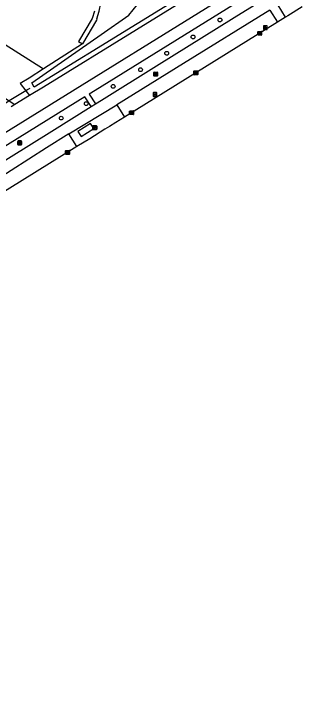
# Model space of a CAD drawing. Extents: x 159353 to 160616, y 385893 to 387321.
# Drawn here: x 160261.1 to 160336, y 386126.4 to 386306.6 of the extents above; entities that cross this region are included whole.
import ezdxf

# ---------------------------------------------------------------- set-up
doc = ezdxf.new("R2010")
doc.units = 0
for name, color, linetype in [('IMGEO_Afvalbak', 7, 'Continuous'), ('IMGEO_Berm_groen', 7, 'Continuous'), ('IMGEO_Boom', 7, 'Continuous'), ('IMGEO_Duiker', 7, 'Continuous'), ('IMGEO_Fietspad_open', 7, 'Continuous'), ('IMGEO_Groenvoorziening', 7, 'Continuous'), ('IMGEO_Haag', 7, 'Continuous'), ('IMGEO_Kolk', 7, 'Continuous'), ('IMGEO_Lichtpunt', 7, 'Continuous'), ('IMGEO_Rijbaan_lokaal_open', 7, 'Continuous'), ('IMGEO_Rijbaan_regionaal_gesloten', 7, 'Continuous'), ('IMGEO_Rioolput', 7, 'Continuous'), ('IMGEO_Vlaggenmast', 7, 'Continuous'), ('IMGEO_Voetpad_open', 7, 'Continuous'), ('IMGEO_Waterloop', 7, 'Continuous')]:
    doc.layers.add(name, color=color, linetype=linetype)

msp = doc.modelspace()

# ---------------------------------------------------------------- linework, layer by layer
at = {"layer": 'IMGEO_Afvalbak'}
for p, q in [((160281.65, 386276.65), (160281.65, 386277.45)), ((160281.65, 386277.45), (160281.65, 386276.65)), ((160281.75, 386277.55), (160282.54, 386277.55)), ((160282.54, 386277.55), (160281.75, 386277.55)), ((160282.64, 386277.45), (160282.64, 386276.65)), ((160282.64, 386276.65), (160282.64, 386277.45)), ((160282.54, 386276.55), (160281.75, 386276.55)), ((160281.75, 386276.55), (160282.54, 386276.55))]:
    msp.add_line(p, q, dxfattribs=at)
msp.add_lwpolyline([(160281.8, 386277.26), (160282.5, 386277.26), (160282.35, 386276.79), (160281.95, 386276.79), (160281.8, 386277.26)], dxfattribs=at)
for centre, start, end in [((160281.75, 386277.45), 90, 180), ((160281.75, 386277.45), 90, 180), ((160282.54, 386277.45), 0, 90), ((160282.54, 386277.45), 360, 90), ((160281.75, 386276.65), 180, 270), ((160281.75, 386276.65), 180, 270), ((160282.54, 386276.65), 270, 0), ((160282.54, 386276.65), 270, 0)]:
    msp.add_arc(centre, 0.1, start, end, dxfattribs=at)
at = {"layer": 'IMGEO_Berm_groen'}
for points in [[(160321.64, 386319.99), (160317.09, 386317.43), (160268.79, 386287.55), (160265.16, 386285.42)], [(160265.16, 386285.42), (160261.35, 386283.03)], [(160261.35, 386283.03), (160260.41, 386282.47)]]:
    msp.add_lwpolyline(points, dxfattribs=at)
at = {"layer": 'IMGEO_Boom'}
for centre in [(160314.65, 386305.04), (160307.65, 386300.62), (160300.81, 386296.37), (160294.03, 386292.11), (160286.93, 386287.78), (160279.93, 386283.28), (160273.44, 386279.53)]:
    msp.add_circle(centre, 0.489, dxfattribs=at)
at = {"layer": 'IMGEO_Duiker'}
msp.add_lwpolyline([(160265.29, 386287.23), (160264.78, 386286.92), (160264.65, 386286.84), (160264.25, 386286.6), (160259.95, 386284.01), (160259.01, 386283.44), (160251.25, 386278.76), (160250.66, 386278.41), (160250.53, 386278.32), (160250.13, 386278.09)], dxfattribs=at)
at = {"layer": 'IMGEO_Fietspad_open'}
for points in [[(160282.29, 386283.19), (160283.89, 386284.19), (160298.17, 386293.08), (160318.33, 386305.7), (160325.81, 386310.37)], [(160327.59, 386307.59), (160305.21, 386293.74), (160287.85, 386283)], [(160281.17, 386282.5), (160282.29, 386283.19)], [(160188.06, 386224.77), (160192.66, 386227.6), (160210.99, 386238.98), (160228.15, 386249.66), (160228.71, 386250), (160248.39, 386262.11), (160270.99, 386276.15), (160281.17, 386282.5)], [(160275.39, 386275.45), (160269.64, 386271.83), (160255.72, 386262.97), (160236.83, 386251.31), (160234.73, 386250), (160213.01, 386236.46), (160199.93, 386228.55), (160192.96, 386224.15), (160186.78, 386220.38), (160182.77, 386217.94), (160173.71, 386212.34), (160115.31, 386175.9), (160101.9, 386167.55), (160088.64, 386159.47), (160065.26, 386144.98)]]:
    msp.add_lwpolyline(points, dxfattribs=at)
at = {"layer": 'IMGEO_Groenvoorziening'}
for points in [[(160268.79, 386292.3), (160268.59, 386292.42), (160232.33, 386315.45), (160222.41, 386321.79), (160217.15, 386313.74), (160259.75, 386284.14), (160259.95, 386284.01), (160261.35, 386283.03)], [(160278.95, 386298.79), (160268.79, 386292.3)], [(160268.79, 386292.3), (160265.1, 386289.92), (160262.79, 386288.52), (160264.25, 386286.6), (160265.16, 386285.42)]]:
    msp.add_lwpolyline(points, dxfattribs=at)
at = {"layer": 'IMGEO_Haag'}
for points in [[(160282.05, 386307.34), (160281.49, 386305.46), (160277.92, 386299.4), (160278.95, 386298.79)], [(160282.69, 386305.3), (160282.6, 386304.97), (160278.95, 386298.79)]]:
    msp.add_lwpolyline(points, dxfattribs=at)
msp.add_arc((160256.02, 386314.23), 28.13, 341.4835, 49.7456, dxfattribs=at)
at = {"layer": 'IMGEO_Kolk'}
for p, q in [((160324.44, 386301.15), (160324.44, 386302)), ((160324.52, 386302.08), (160325.37, 386302.08)), ((160325.37, 386301.07), (160324.52, 386301.07)), ((160324.93, 386301.85), (160324.96, 386301.85)), ((160324.95, 386301.3), (160324.93, 386301.3)), ((160325.44, 386302), (160325.44, 386301.15)), ((160307.87, 386290.85), (160307.87, 386291.71)), ((160307.95, 386291.78), (160308.8, 386291.78)), ((160308.8, 386290.78), (160307.95, 386290.78)), ((160308.36, 386291.56), (160308.39, 386291.56)), ((160308.38, 386291), (160308.36, 386291)), ((160308.87, 386291.71), (160308.87, 386290.85)), ((160291.2, 386280.49), (160291.2, 386281.35)), ((160291.28, 386281.42), (160292.13, 386281.42)), ((160291.69, 386281.2), (160291.71, 386281.2)), ((160292.2, 386281.35), (160292.2, 386280.49)), ((160292.13, 386280.42), (160291.28, 386280.42)), ((160291.71, 386280.64), (160291.69, 386280.64)), ((160274.57, 386270.17), (160274.57, 386271.02)), ((160274.64, 386271.09), (160275.5, 386271.09)), ((160275.08, 386270.31), (160275.05, 386270.31)), ((160275.06, 386270.87), (160275.08, 386270.87)), ((160275.57, 386271.02), (160275.57, 386270.17)), ((160275.5, 386270.09), (160274.64, 386270.09))]:
    msp.add_line(p, q, dxfattribs=at)
for points in [[(160324.44, 386301.15), (160324.44, 386302)], [(160324.52, 386302.08), (160325.37, 386302.08)], [(160325.37, 386301.07), (160324.52, 386301.07)], [(160324.76, 386301.77), (160324.89, 386301.77), (160324.89, 386301.62), (160325.02, 386301.77), (160325.18, 386301.77), (160325.03, 386301.62), (160325.19, 386301.37), (160325.03, 386301.37), (160324.95, 386301.54), (160324.89, 386301.47), (160324.89, 386301.37), (160324.76, 386301.37), (160324.76, 386301.77)], [(160325.44, 386302), (160325.44, 386301.15)], [(160307.87, 386290.85), (160307.87, 386291.71)], [(160307.95, 386291.78), (160308.8, 386291.78)], [(160308.8, 386290.78), (160307.95, 386290.78)], [(160308.19, 386291.48), (160308.32, 386291.48), (160308.32, 386291.33), (160308.45, 386291.48), (160308.61, 386291.48), (160308.47, 386291.33), (160308.62, 386291.08), (160308.47, 386291.08), (160308.38, 386291.25), (160308.32, 386291.18), (160308.32, 386291.08), (160308.19, 386291.08), (160308.19, 386291.48)], [(160308.87, 386291.71), (160308.87, 386290.85)], [(160291.2, 386280.49), (160291.2, 386281.35)], [(160291.28, 386281.42), (160292.13, 386281.42)], [(160291.52, 386281.12), (160291.65, 386281.12), (160291.65, 386280.97), (160291.77, 386281.12), (160291.94, 386281.12), (160291.79, 386280.97), (160291.95, 386280.72), (160291.79, 386280.72), (160291.71, 386280.89), (160291.65, 386280.82), (160291.65, 386280.72), (160291.52, 386280.72), (160291.52, 386281.12)], [(160292.2, 386281.35), (160292.2, 386280.49)], [(160292.13, 386280.42), (160291.28, 386280.42)], [(160274.57, 386270.17), (160274.57, 386271.02)], [(160274.64, 386271.09), (160275.5, 386271.09)], [(160274.89, 386270.79), (160275.01, 386270.79), (160275.01, 386270.64), (160275.14, 386270.79), (160275.31, 386270.79), (160275.16, 386270.64), (160275.31, 386270.39), (160275.16, 386270.39), (160275.08, 386270.56), (160275.01, 386270.49), (160275.01, 386270.39), (160274.89, 386270.39), (160274.89, 386270.79)], [(160275.57, 386271.02), (160275.57, 386270.17)], [(160275.5, 386270.09), (160274.64, 386270.09)]]:
    msp.add_lwpolyline(points, dxfattribs=at)
for centre, start, end in [((160324.52, 386302), 91.552, 178.448), ((160324.52, 386302), 91.552, 178.448), ((160324.52, 386301.15), 181.552, 268.448), ((160324.52, 386301.15), 181.552, 268.448), ((160325.37, 386302), 1.552, 88.448), ((160325.37, 386302), 1.552, 88.448), ((160325.37, 386301.15), 271.552, 358.448), ((160325.37, 386301.15), 271.552, 358.448), ((160307.95, 386291.71), 91.552, 178.448), ((160307.95, 386291.71), 91.552, 178.448), ((160307.95, 386290.86), 181.552, 268.448), ((160307.95, 386290.86), 181.552, 268.448), ((160308.8, 386291.71), 1.552, 88.448), ((160308.8, 386291.71), 1.552, 88.448), ((160308.8, 386290.86), 271.552, 358.448), ((160308.8, 386290.86), 271.552, 358.448), ((160291.28, 386281.35), 91.552, 178.448), ((160291.28, 386281.35), 91.552, 178.448), ((160292.13, 386281.35), 1.552, 88.448), ((160292.13, 386281.35), 1.552, 88.448), ((160291.28, 386280.5), 181.552, 268.448), ((160291.28, 386280.5), 181.552, 268.448), ((160292.13, 386280.5), 271.552, 358.448), ((160292.13, 386280.5), 271.552, 358.448), ((160274.65, 386271.02), 91.552, 178.448), ((160274.65, 386271.02), 91.552, 178.448), ((160274.65, 386270.17), 181.552, 268.448), ((160274.65, 386270.17), 181.552, 268.448), ((160275.49, 386271.02), 1.552, 88.448), ((160275.49, 386271.02), 1.552, 88.448), ((160275.49, 386270.17), 271.552, 358.448), ((160275.49, 386270.17), 271.552, 358.448)]:
    msp.add_arc(centre, 0.0765, start, end, dxfattribs=at)
for centre, major_axis, ratio, start_param, end_param in [((160324.93, 386301.57), (-0.387, 0.002), 0.722429, 4.712389, 7.853982), ((160324.95, 386301.57), (-0.39, 0.002), 0.717154, 1.570796, 4.712389), ((160308.36, 386291.28), (-0.387, 0.002), 0.722429, 4.712389, 7.853982), ((160308.38, 386291.28), (-0.39, 0.002), 0.717154, 1.570796, 4.712389), ((160291.69, 386280.92), (-0.387, 0.002), 0.722429, 4.712389, 7.853982), ((160291.71, 386280.92), (-0.39, 0.002), 0.717154, 1.570796, 4.712389), ((160275.06, 386270.59), (-0.387, 0.002), 0.722429, 4.712389, 7.853982), ((160275.08, 386270.59), (-0.39, 0.002), 0.717154, 1.570796, 4.712389)]:
    msp.add_ellipse(centre, major_axis=major_axis, ratio=ratio, start_param=start_param, end_param=end_param, dxfattribs=at)
at = {"layer": 'IMGEO_Lichtpunt'}
for p, q in [((160325.92, 386303.42), (160325.92, 386302.61)), ((160325.92, 386303.42), (160325.92, 386302.61)), ((160326.83, 386303.51), (160326.02, 386303.51)), ((160326.83, 386303.51), (160326.02, 386303.51)), ((160326.92, 386302.61), (160326.92, 386303.42)), ((160326.92, 386302.61), (160326.92, 386303.42)), ((160326.02, 386302.52), (160326.83, 386302.52)), ((160326.02, 386302.52), (160326.83, 386302.52)), ((160297.28, 386286.06), (160297.28, 386285.26)), ((160297.28, 386286.06), (160297.28, 386285.26)), ((160298.18, 386286.16), (160297.38, 386286.16)), ((160298.18, 386286.16), (160297.38, 386286.16)), ((160297.38, 386285.16), (160298.18, 386285.16)), ((160297.38, 386285.16), (160298.18, 386285.16)), ((160298.28, 386285.26), (160298.28, 386286.06)), ((160298.28, 386285.26), (160298.28, 386286.06))]:
    msp.add_line(p, q, dxfattribs=at)
for points in [[(160326.3, 386303.08), (160326.34, 386303.05), (160326.15, 386302.79), (160326.11, 386302.82), (160326.3, 386303.08)], [(160326.4, 386303.03), (160326.45, 386303.03), (160326.45, 386302.71), (160326.4, 386302.71), (160326.4, 386303.03)], [(160326.51, 386303.05), (160326.55, 386303.08), (160326.73, 386302.82), (160326.7, 386302.79), (160326.51, 386303.05)], [(160297.66, 386285.73), (160297.69, 386285.7), (160297.51, 386285.44), (160297.47, 386285.46), (160297.66, 386285.73)], [(160297.76, 386285.68), (160297.8, 386285.68), (160297.8, 386285.36), (160297.76, 386285.36), (160297.76, 386285.68)], [(160297.87, 386285.7), (160297.91, 386285.73), (160298.09, 386285.46), (160298.05, 386285.44), (160297.87, 386285.7)]]:
    msp.add_lwpolyline(points, dxfattribs=at)
for centre in [(160326.42, 386303.22), (160297.78, 386285.86)]:
    msp.add_circle(centre, 0.0994, dxfattribs=at)
for centre, start, end in [((160326.02, 386303.42), 90, 180), ((160326.02, 386303.42), 90, 180), ((160326.02, 386302.61), 180, 270), ((160326.02, 386302.61), 180, 270), ((160326.83, 386303.42), 0, 90), ((160326.83, 386303.42), 0, 90), ((160326.83, 386302.61), 270, 0), ((160326.83, 386302.61), 270, 360), ((160297.38, 386286.06), 90, 180), ((160297.38, 386286.06), 90, 180), ((160297.38, 386285.26), 180, 270), ((160297.38, 386285.26), 180, 270), ((160298.18, 386286.06), 0, 90), ((160298.18, 386286.06), 0, 90), ((160298.18, 386285.26), 270, 0), ((160298.18, 386285.26), 270, 360)]:
    msp.add_arc(centre, 0.0946, start, end, dxfattribs=at)
at = {"layer": 'IMGEO_Rijbaan_lokaal_open'}
for points in [[(160275.39, 386275.45), (160287.85, 386283)], [(160287.85, 386283), (160289.85, 386279.77)], [(160281.86, 386276.84), (160281.06, 386278.12), (160277.77, 386276.05), (160278.58, 386274.77), (160281.86, 386276.84)], [(160277.5, 386272.1), (160275.39, 386275.45)]]:
    msp.add_lwpolyline(points, dxfattribs=at)
at = {"layer": 'IMGEO_Rijbaan_regionaal_gesloten'}
for points in [[(160335.97, 386308.43), (160332.27, 386306.13), (160331.67, 386305.76)], [(160329.55, 386304.43), (160289.85, 386279.77)], [(160331.67, 386305.76), (160329.55, 386304.43)], [(160289.85, 386279.77), (160287.58, 386278.36), (160285.96, 386277.35), (160284.76, 386276.61), (160280.83, 386274.16), (160277.5, 386272.1)], [(160277.5, 386272.1), (160241.9, 386250), (160205.99, 386227.73), (160194.94, 386220.88), (160189.35, 386217.4), (160184.83, 386214.57), (160171.87, 386206.53), (160120.16, 386174.47), (160111.45, 386169.04), (160103.89, 386164.36), (160096.5, 386159.78), (160081.64, 386150.54), (160064.51, 386139.98), (160046.06, 386128.51), (160042.68, 386126.39)]]:
    msp.add_lwpolyline(points, dxfattribs=at)
at = {"layer": 'IMGEO_Rioolput'}
for p, q in [((160297.46, 386290.53), (160297.46, 386291.38)), ((160297.53, 386291.46), (160298.38, 386291.46)), ((160298.38, 386290.46), (160297.53, 386290.46)), ((160297.97, 386290.68), (160297.94, 386290.68)), ((160297.95, 386291.24), (160297.97, 386291.24)), ((160298.46, 386291.38), (160298.46, 386290.53))]:
    msp.add_line(p, q, dxfattribs=at)
for points in [[(160297.46, 386290.53), (160297.46, 386291.38)], [(160297.53, 386291.46), (160298.38, 386291.46)], [(160298.38, 386290.46), (160297.53, 386290.46)], [(160298.05, 386291.15), (160297.79, 386291.16), (160297.79, 386290.76)], [(160297.79, 386290.76), (160297.92, 386290.76), (160297.92, 386290.92), (160297.93, 386290.92)], [(160297.97, 386291.08), (160297.92, 386291.08), (160297.92, 386290.99)], [(160297.92, 386290.99), (160297.97, 386290.99)], [(160297.98, 386290.89), (160298.05, 386290.76), (160298.19, 386290.76), (160298.12, 386290.88)], [(160298.46, 386291.38), (160298.46, 386290.53)]]:
    msp.add_lwpolyline(points, dxfattribs=at)
for centre, radius, start, end in [((160297.53, 386291.38), 0.0765, 91.552, 178.448), ((160297.53, 386291.38), 0.0765, 91.552, 178.448), ((160297.53, 386290.53), 0.0765, 181.552, 268.448), ((160297.53, 386290.53), 0.0765, 181.552, 268.448), ((160297.93, 386290.87), 0.0533, 26.0293, 88.6989), ((160297.98, 386290.98), 0.0964, 77.0061, 93.1865), ((160297.95, 386291.18), 0.19, 274.7715, 282.9687), ((160297.99, 386291.04), 0.0378, 276.6634, 79.6772), ((160298.05, 386291.04), 0.109, 350.3612, 89.416), ((160298.04, 386291.04), 0.112, 277.5842, 350.9817), ((160298.03, 386290.83), 0.108, 29.5134, 73.7905), ((160298.38, 386291.38), 0.0765, 1.552, 88.448), ((160298.38, 386291.38), 0.0765, 1.552, 88.448), ((160298.38, 386290.53), 0.0765, 271.552, 358.448), ((160298.38, 386290.53), 0.0765, 271.552, 358.448)]:
    msp.add_arc(centre, radius, start, end, dxfattribs=at)
for centre, major_axis, ratio, start_param, end_param in [((160297.94, 386290.96), (-0.387, 0.002), 0.722429, 4.712389, 7.853982), ((160297.97, 386290.96), (-0.39, 0.002), 0.717154, 1.570796, 4.712389)]:
    msp.add_ellipse(centre, major_axis=major_axis, ratio=ratio, start_param=start_param, end_param=end_param, dxfattribs=at)
at = {"layer": 'IMGEO_Vlaggenmast'}
for p, q in [((160262.13, 386272.67), (160262.13, 386273.47)), ((160262.13, 386273.47), (160262.13, 386272.67)), ((160262.23, 386273.57), (160263.02, 386273.57)), ((160263.02, 386273.57), (160262.23, 386273.57)), ((160263.02, 386272.57), (160262.23, 386272.57)), ((160262.23, 386272.57), (160263.02, 386272.57)), ((160263.12, 386273.47), (160263.12, 386272.67)), ((160263.12, 386272.67), (160263.12, 386273.47))]:
    msp.add_line(p, q, dxfattribs=at)
msp.add_lwpolyline([(160262.55, 386273.45), (160262.7, 386273.45), (160262.7, 386272.7), (160262.55, 386272.7), (160262.55, 386273.45)], dxfattribs=at)
for centre, start, end in [((160262.23, 386273.47), 90, 180), ((160262.23, 386273.47), 90, 180), ((160262.23, 386272.67), 180, 270), ((160262.23, 386272.67), 180, 270), ((160263.02, 386273.47), 0, 90), ((160263.02, 386273.47), 360, 90), ((160263.02, 386272.67), 270, 0), ((160263.02, 386272.67), 270, 0)]:
    msp.add_arc(centre, 0.1, start, end, dxfattribs=at)
at = {"layer": 'IMGEO_Voetpad_open'}
for points in [[(160136.08, 386199.53), (160197.56, 386237.71), (160217.36, 386250), (160280.65, 386289.3), (160326.59, 386317.8), (160327.81, 386318.64)], [(160325.81, 386310.37), (160324.27, 386312.83), (160282.27, 386286.74), (160280.7, 386285.76), (160282.29, 386283.19)], [(160331.67, 386305.76), (160329.72, 386308.91)], [(160327.59, 386307.59), (160329.55, 386304.43)], [(160281.17, 386282.5), (160279.6, 386285.07), (160223.14, 386250), (160186.53, 386227.25), (160188.06, 386224.77)]]:
    msp.add_lwpolyline(points, dxfattribs=at)
at = {"layer": 'IMGEO_Waterloop'}
for points in [[(160319.91, 386320.58), (160266.43, 386287.6), (160265.83, 386288.71)], [(160265.83, 386288.71), (160283.81, 386301.24), (160290.96, 386306.26), (160293.26, 386309.07)]]:
    msp.add_lwpolyline(points, dxfattribs=at)

doc.saveas('drawing.dxf')
